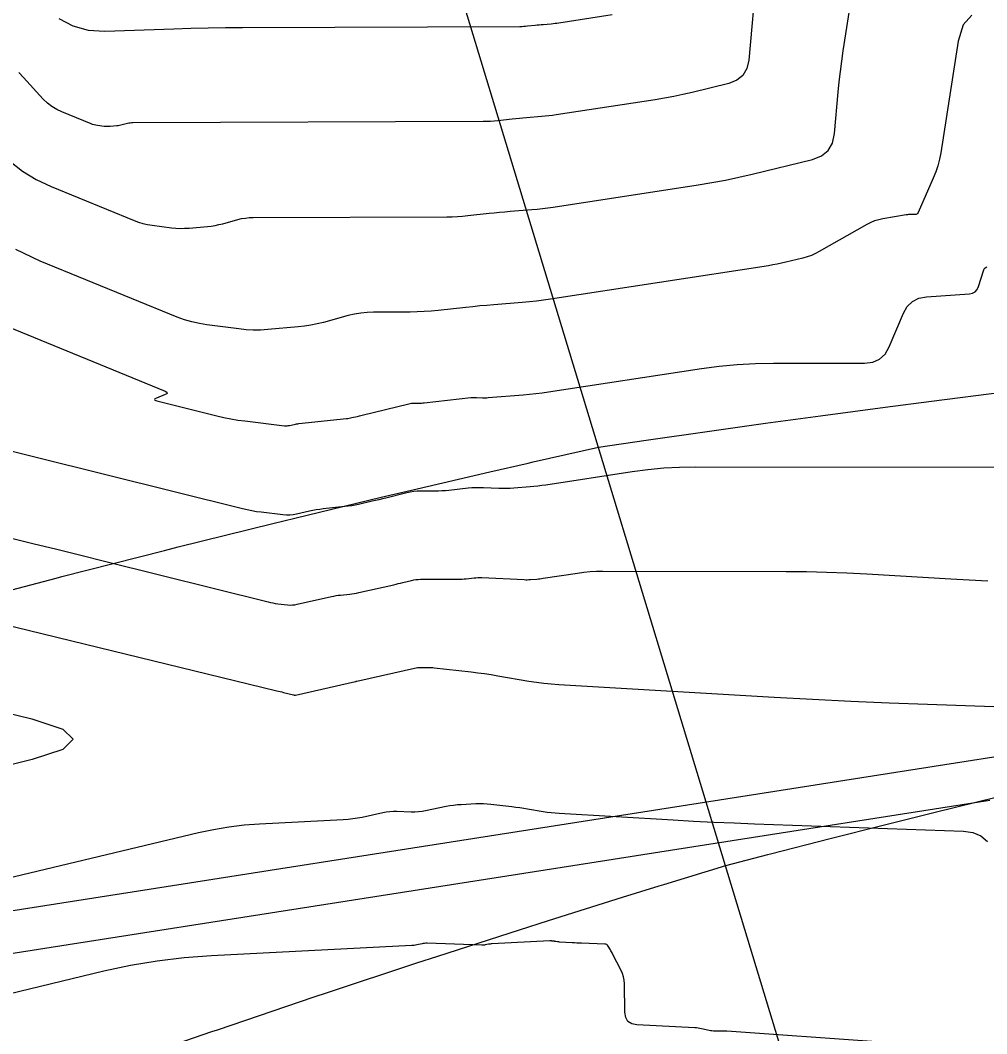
# Model space of a CAD drawing. Extents: x 1354696 to 1366163, y 660729 to 670380.
# Drawn here: x 1361580.31 to 1361626.1, y 664850.19 to 664898.2 of the extents above; entities that cross this region are included whole.
import ezdxf

# ---------------------------------------------------------------- set-up
doc = ezdxf.new("R2010")
doc.units = 0
for name, color, linetype in [('R_Contours', 7, 'Continuous'), ('R_Detour', 7, 'Continuous'), ('R_Erosion', 7, 'Continuous'), ('R_Fin Surface', 7, 'Continuous')]:
    doc.layers.add(name, color=color, linetype=linetype)

msp = doc.modelspace()

# ---------------------------------------------------------------- linework, layer by layer
at = {"layer": 'R_Contours'}
for points in [[(1361615.553, 664904.471), (1361614.823, 664896.309), (1361614.734, 664895.906), (1361614.546, 664895.588), (1361614.26, 664895.355), (1361613.876, 664895.207), (1361612.14, 664894.782), (1361611.706, 664894.681), (1361611.269, 664894.589), (1361610.83, 664894.507), (1361610.39, 664894.434), (1361605.699, 664893.715), (1361605.526, 664893.69), (1361605.353, 664893.668), (1361605.179, 664893.649), (1361605.004, 664893.634), (1361604.301, 664893.576), (1361604.129, 664893.562), (1361603.958, 664893.546), (1361603.787, 664893.529), (1361603.617, 664893.511), (1361602.933, 664893.437), (1361602.762, 664893.42), (1361602.591, 664893.408), (1361602.42, 664893.401), (1361602.248, 664893.398), (1361585.644, 664893.34), (1361585.58, 664893.338), (1361585.516, 664893.331), (1361585.452, 664893.321), (1361585.389, 664893.305), (1361585.139, 664893.237), (1361585.076, 664893.221), (1361585.012, 664893.208), (1361584.948, 664893.198), (1361584.884, 664893.191), (1361584.578, 664893.165), (1361584.505, 664893.16), (1361584.433, 664893.16), (1361584.361, 664893.163), (1361584.288, 664893.171), (1361583.966, 664893.212), (1361583.889, 664893.224), (1361583.813, 664893.242), (1361583.739, 664893.264), (1361583.666, 664893.291), (1361582.286, 664893.854), (1361582.04, 664893.97), (1361581.811, 664894.111), (1361581.6, 664894.276), (1361581.405, 664894.465), (1361580.465, 664895.484), (1361580.245, 664895.72)], [(1361579.814, 664891.523), (1361580.418, 664891.053), (1361581.07, 664890.652), (1361581.771, 664890.321), (1361585.705, 664888.715), (1361585.914, 664888.638), (1361586.127, 664888.575), (1361586.343, 664888.525), (1361586.563, 664888.49), (1361587.481, 664888.372), (1361587.687, 664888.351), (1361587.893, 664888.341), (1361588.1, 664888.343), (1361588.307, 664888.355), (1361589.18, 664888.431), (1361589.363, 664888.451), (1361589.546, 664888.48), (1361589.727, 664888.516), (1361589.906, 664888.561), (1361590.62, 664888.757), (1361590.8, 664888.8), (1361590.981, 664888.831), (1361591.164, 664888.849), (1361591.348, 664888.856), (1361600.518, 664888.888), (1361600.769, 664888.892), (1361601.02, 664888.903), (1361601.27, 664888.92), (1361601.52, 664888.944), (1361602.52, 664889.053), (1361602.769, 664889.08), (1361603.02, 664889.104), (1361603.27, 664889.127), (1361603.52, 664889.149), (1361604.55, 664889.232), (1361604.805, 664889.255), (1361605.059, 664889.283), (1361605.313, 664889.315), (1361605.566, 664889.352), (1361612.429, 664890.404), (1361613.074, 664890.51), (1361613.715, 664890.63), (1361614.354, 664890.764), (1361614.99, 664890.913), (1361617.839, 664891.61), (1361618.264, 664891.774), (1361618.58, 664892.032), (1361618.788, 664892.383), (1361618.886, 664892.828), (1361619.062, 664894.796), (1361619.11, 664895.288), (1361619.166, 664895.778), (1361619.23, 664896.268), (1361619.302, 664896.756), (1361619.975, 664901.091)], [(1361625.4, 664898.44), (1361624.978, 664897.985), (1361624.74, 664897.208), (1361623.919, 664891.919), (1361623.861, 664891.611), (1361623.783, 664891.308), (1361623.685, 664891.011), (1361623.568, 664890.719), (1361622.846, 664889.084), (1361622.821, 664889.043), (1361622.789, 664889.014), (1361622.749, 664888.996), (1361622.701, 664888.991), (1361622.493, 664888.995), (1361622.441, 664888.995), (1361622.39, 664888.993), (1361622.338, 664888.988), (1361622.287, 664888.98), (1361621.18, 664888.792), (1361620.982, 664888.749), (1361620.789, 664888.69), (1361620.603, 664888.614), (1361620.422, 664888.522), (1361618.166, 664887.241), (1361617.98, 664887.144), (1361617.79, 664887.06), (1361617.594, 664886.99), (1361617.393, 664886.934), (1361616.577, 664886.734), (1361616.373, 664886.686), (1361616.167, 664886.643), (1361615.961, 664886.605), (1361615.754, 664886.571), (1361605.434, 664884.988), (1361605.1, 664884.94), (1361604.766, 664884.898), (1361604.431, 664884.862), (1361604.096, 664884.831), (1361602.74, 664884.721), (1361602.41, 664884.693), (1361602.081, 664884.663), (1361601.752, 664884.63), (1361601.423, 664884.595), (1361600.107, 664884.452), (1361599.778, 664884.42), (1361599.448, 664884.397), (1361599.118, 664884.383), (1361598.787, 664884.378), (1361597.052, 664884.372), (1361596.748, 664884.361), (1361596.446, 664884.33), (1361596.147, 664884.279), (1361595.852, 664884.208), (1361594.673, 664883.885), (1361594.377, 664883.811), (1361594.079, 664883.751), (1361593.778, 664883.704), (1361593.475, 664883.671), (1361592.036, 664883.546), (1361591.695, 664883.525), (1361591.354, 664883.523), (1361591.013, 664883.539), (1361590.673, 664883.573), (1361589.159, 664883.768), (1361588.796, 664883.826), (1361588.44, 664883.907), (1361588.089, 664884.012), (1361587.745, 664884.14), (1361581.255, 664886.789), (1361580.1, 664887.334)], [(1361582.141, 664898.282), (1361582.808, 664897.932), (1361583.534, 664897.734), (1361584.32, 664897.686), (1361587.583, 664897.8), (1361588.399, 664897.825), (1361589.215, 664897.844), (1361590.031, 664897.857), (1361590.847, 664897.863), (1361603.979, 664897.909), (1361604.071, 664897.91), (1361604.163, 664897.914), (1361604.255, 664897.92), (1361604.347, 664897.929), (1361604.713, 664897.969), (1361604.805, 664897.979), (1361604.897, 664897.988), (1361604.989, 664897.996), (1361605.081, 664898.004), (1361605.459, 664898.035), (1361605.552, 664898.043), (1361605.646, 664898.054), (1361605.739, 664898.065), (1361605.832, 664898.079), (1361608.351, 664898.465)], [(1361579.074, 664883.936), (1361587.177, 664880.629), (1361587.253, 664880.587), (1361587.279, 664880.546), (1361587.253, 664880.505), (1361587.176, 664880.464), (1361586.766, 664880.301), (1361586.69, 664880.262), (1361586.666, 664880.226), (1361586.695, 664880.194), (1361586.775, 664880.166), (1361589.624, 664879.456), (1361589.951, 664879.38), (1361590.281, 664879.314), (1361590.612, 664879.259), (1361590.945, 664879.215), (1361592.835, 664878.993), (1361592.892, 664878.989), (1361592.949, 664878.989), (1361593.006, 664878.995), (1361593.062, 664879.005), (1361593.288, 664879.056), (1361593.345, 664879.068), (1361593.401, 664879.079), (1361593.458, 664879.087), (1361593.516, 664879.094), (1361595.775, 664879.332), (1361595.837, 664879.34), (1361595.899, 664879.349), (1361595.961, 664879.36), (1361596.022, 664879.373), (1361596.268, 664879.428), (1361596.329, 664879.442), (1361596.391, 664879.456), (1361596.452, 664879.471), (1361596.513, 664879.486), (1361598.721, 664880.033), (1361598.78, 664880.046), (1361598.84, 664880.055), (1361598.9, 664880.061), (1361598.961, 664880.063), (1361599.205, 664880.063), (1361599.266, 664880.064), (1361599.327, 664880.067), (1361599.388, 664880.071), (1361599.448, 664880.077), (1361601.652, 664880.32), (1361601.721, 664880.326), (1361601.791, 664880.33), (1361601.86, 664880.33), (1361601.93, 664880.328), (1361602.208, 664880.315), (1361602.277, 664880.313), (1361602.347, 664880.313), (1361602.416, 664880.316), (1361602.486, 664880.32), (1361604.144, 664880.454), (1361604.443, 664880.481), (1361604.742, 664880.513), (1361605.04, 664880.551), (1361605.337, 664880.594), (1361612.58, 664881.703), (1361613.43, 664881.817), (1361614.283, 664881.898), (1361615.139, 664881.946), (1361615.997, 664881.961), (1361620.314, 664881.954), (1361620.701, 664882.002), (1361621.024, 664882.146), (1361621.284, 664882.387), (1361621.479, 664882.725), (1361622.153, 664884.315), (1361622.336, 664884.636), (1361622.58, 664884.873), (1361622.883, 664885.027), (1361623.246, 664885.097), (1361625.275, 664885.241), (1361625.425, 664885.271), (1361625.546, 664885.338), (1361625.639, 664885.441), (1361625.702, 664885.58), (1361625.939, 664886.336), (1361625.977, 664886.418), (1361626.032, 664886.476), (1361626.105, 664886.51)], [(1361626.806, 664877.01), (1361612.301, 664877.032), (1361611.548, 664877.018), (1361610.798, 664876.976), (1361610.051, 664876.906), (1361609.305, 664876.806), (1361605.209, 664876.178), (1361605.023, 664876.152), (1361604.837, 664876.128), (1361604.65, 664876.108), (1361604.463, 664876.091), (1361603.702, 664876.03), (1361603.521, 664876.018), (1361603.34, 664876.012), (1361603.16, 664876.012), (1361602.979, 664876.017), (1361602.254, 664876.051), (1361602.073, 664876.056), (1361601.893, 664876.054), (1361601.712, 664876.045), (1361601.532, 664876.029), (1361600.622, 664875.928), (1361600.455, 664875.912), (1361600.288, 664875.901), (1361600.121, 664875.894), (1361599.953, 664875.891), (1361599.283, 664875.89), (1361599.116, 664875.884), (1361598.95, 664875.869), (1361598.786, 664875.844), (1361598.622, 664875.808), (1361597.626, 664875.561), (1361597.466, 664875.522), (1361597.306, 664875.484), (1361597.145, 664875.446), (1361596.984, 664875.41), (1361596.339, 664875.265), (1361596.178, 664875.231), (1361596.015, 664875.202), (1361595.852, 664875.177), (1361595.689, 664875.158), (1361594.657, 664875.049), (1361594.497, 664875.03), (1361594.338, 664875.006), (1361594.18, 664874.977), (1361594.022, 664874.944), (1361593.393, 664874.801), (1361593.236, 664874.772), (1361593.078, 664874.757), (1361592.919, 664874.755), (1361592.759, 664874.767), (1361591.728, 664874.888), (1361591.503, 664874.918), (1361591.28, 664874.955), (1361591.058, 664874.999), (1361590.837, 664875.05), (1361577.811, 664878.297)], [(1361579.776, 664873.692), (1361580.909, 664873.415), (1361582.043, 664873.137), (1361583.175, 664872.857), (1361584.307, 664872.575), (1361592.051, 664870.645), (1361592.165, 664870.619), (1361592.279, 664870.596), (1361592.395, 664870.577), (1361592.511, 664870.561), (1361592.976, 664870.507), (1361593.092, 664870.498), (1361593.208, 664870.499), (1361593.323, 664870.51), (1361593.437, 664870.531), (1361595.061, 664870.9), (1361595.167, 664870.923), (1361595.274, 664870.942), (1361595.38, 664870.958), (1361595.488, 664870.971), (1361595.919, 664871.017), (1361596.026, 664871.029), (1361596.133, 664871.045), (1361596.24, 664871.065), (1361596.346, 664871.087), (1361598.011, 664871.461), (1361598.116, 664871.485), (1361598.221, 664871.509), (1361598.325, 664871.534), (1361598.43, 664871.56), (1361598.847, 664871.663), (1361598.952, 664871.686), (1361599.058, 664871.702), (1361599.164, 664871.712), (1361599.271, 664871.716), (1361601.063, 664871.719), (1361601.156, 664871.721), (1361601.25, 664871.725), (1361601.343, 664871.731), (1361601.436, 664871.74), (1361601.808, 664871.781), (1361601.901, 664871.79), (1361601.994, 664871.794), (1361602.087, 664871.796), (1361602.18, 664871.793), (1361604.185, 664871.699), (1361604.259, 664871.697), (1361604.334, 664871.697), (1361604.409, 664871.699), (1361604.484, 664871.704), (1361604.783, 664871.728), (1361604.857, 664871.735), (1361604.932, 664871.743), (1361605.006, 664871.752), (1361605.08, 664871.763), (1361606.715, 664872.014), (1361607.013, 664872.053), (1361607.312, 664872.082), (1361607.611, 664872.098), (1361607.911, 664872.104), (1361616.599, 664872.091), (1361617.555, 664872.083), (1361618.51, 664872.061), (1361619.465, 664872.025), (1361620.42, 664871.976), (1361624.398, 664871.742), (1361625.272, 664871.693), (1361626.146, 664871.65)], [(1361571.606, 664871.519), (1361592.464, 664866.438), (1361592.546, 664866.418), (1361592.627, 664866.398), (1361592.709, 664866.378), (1361592.79, 664866.358), (1361593.264, 664866.24), (1361593.272, 664866.238), (1361593.279, 664866.237), (1361593.286, 664866.235), (1361593.294, 664866.234), (1361593.323, 664866.231), (1361593.331, 664866.23), (1361593.338, 664866.23), (1361593.345, 664866.231), (1361593.353, 664866.232), (1361596.198, 664866.879), (1361596.208, 664866.881), (1361596.219, 664866.883), (1361596.241, 664866.885), (1361596.252, 664866.887), (1361596.262, 664866.889), (1361599.129, 664867.533), (1361599.143, 664867.536), (1361599.158, 664867.54), (1361599.165, 664867.541), (1361599.172, 664867.541), (1361599.623, 664867.542), (1361599.7, 664867.541), (1361599.776, 664867.538), (1361599.852, 664867.533), (1361599.928, 664867.525), (1361601.674, 664867.326), (1361601.99, 664867.288), (1361602.306, 664867.246), (1361602.621, 664867.199), (1361602.935, 664867.147), (1361604.411, 664866.895), (1361604.762, 664866.841), (1361605.114, 664866.795), (1361605.468, 664866.76), (1361605.822, 664866.734), (1361616.021, 664866.135), (1361617.839, 664866.033), (1361619.658, 664865.943), (1361621.477, 664865.863), (1361623.297, 664865.794), (1361639.024, 664865.244)], [(1361569.52, 664867.864), (1361580.865, 664865.101), (1361582.33, 664864.624), (1361582.819, 664864.143), (1361582.333, 664863.66), (1361580.871, 664863.173), (1361565.546, 664859.335)], [(1361571.312, 664855.545), (1361588.749, 664859.716), (1361589.467, 664859.87), (1361590.191, 664859.991), (1361590.919, 664860.079), (1361591.652, 664860.133), (1361595.617, 664860.336), (1361595.84, 664860.352), (1361596.062, 664860.377), (1361596.283, 664860.411), (1361596.503, 664860.453), (1361597.486, 664860.665), (1361597.653, 664860.695), (1361597.82, 664860.715), (1361597.989, 664860.725), (1361598.159, 664860.724), (1361598.839, 664860.701), (1361599.009, 664860.7), (1361599.178, 664860.709), (1361599.346, 664860.728), (1361599.513, 664860.758), (1361600.496, 664860.963), (1361600.669, 664860.995), (1361600.843, 664861.021), (1361601.019, 664861.04), (1361601.195, 664861.052), (1361601.9, 664861.088), (1361602.077, 664861.093), (1361602.253, 664861.091), (1361602.429, 664861.082), (1361602.604, 664861.066), (1361603.602, 664860.952), (1361603.789, 664860.929), (1361603.976, 664860.904), (1361604.162, 664860.876), (1361604.348, 664860.846), (1361605.091, 664860.719), (1361605.277, 664860.69), (1361605.464, 664860.666), (1361605.651, 664860.647), (1361605.839, 664860.634), (1361611.242, 664860.316), (1361612.205, 664860.262), (1361613.169, 664860.214), (1361614.133, 664860.172), (1361615.097, 664860.135), (1361625.002, 664859.789), (1361625.442, 664859.723), (1361625.821, 664859.559), (1361626.139, 664859.295)], [(1361620.871, 664849.806), (1361613.792, 664850.304), (1361613.721, 664850.309), (1361613.65, 664850.312), (1361613.579, 664850.314), (1361613.508, 664850.314), (1361613.223, 664850.315), (1361613.152, 664850.317), (1361613.082, 664850.323), (1361613.012, 664850.333), (1361612.942, 664850.347), (1361612.593, 664850.426), (1361612.511, 664850.443), (1361612.429, 664850.456), (1361612.346, 664850.465), (1361612.263, 664850.471), (1361609.525, 664850.611), (1361609.279, 664850.659), (1361609.102, 664850.773), (1361608.994, 664850.954), (1361608.956, 664851.202), (1361608.939, 664852.558), (1361608.928, 664852.721), (1361608.898, 664852.88), (1361608.849, 664853.034), (1361608.782, 664853.183), (1361608.371, 664853.97), (1361608.347, 664854.017), (1361608.322, 664854.063), (1361608.297, 664854.11), (1361608.271, 664854.156), (1361608.169, 664854.342), (1361608.14, 664854.382), (1361608.104, 664854.412), (1361608.061, 664854.431), (1361608.012, 664854.438), (1361606.897, 664854.477), (1361606.789, 664854.481), (1361606.68, 664854.486), (1361606.572, 664854.491), (1361606.463, 664854.497), (1361605.855, 664854.533), (1361605.834, 664854.535), (1361605.813, 664854.537), (1361605.792, 664854.539), (1361605.771, 664854.543), (1361605.687, 664854.557), (1361605.666, 664854.56), (1361605.645, 664854.564), (1361605.624, 664854.566), (1361605.603, 664854.569), (1361605.5, 664854.581), (1361605.476, 664854.583), (1361605.451, 664854.584), (1361605.427, 664854.584), (1361605.403, 664854.584), (1361602.656, 664854.446), (1361602.616, 664854.443), (1361602.577, 664854.439), (1361602.538, 664854.433), (1361602.498, 664854.426), (1361602.342, 664854.393), (1361602.303, 664854.386), (1361602.264, 664854.382), (1361602.224, 664854.38), (1361602.185, 664854.38), (1361599.591, 664854.471), (1361599.529, 664854.471), (1361599.467, 664854.467), (1361599.406, 664854.46), (1361599.345, 664854.449), (1361599.102, 664854.397), (1361599.041, 664854.385), (1361598.98, 664854.375), (1361598.919, 664854.368), (1361598.857, 664854.364), (1361589.367, 664853.879), (1361588.08, 664853.784), (1361586.802, 664853.63), (1361585.531, 664853.417), (1361584.27, 664853.146), (1361579.23, 664851.94)]]:
    msp.add_lwpolyline(points, dxfattribs=at)
at = {"layer": 'R_Detour'}
for points in [[(1361576.535, 664855.49), (1361581.475, 664856.264), (1361586.415, 664857.038), (1361591.354, 664857.812), (1361596.294, 664858.586), (1361601.234, 664859.36), (1361606.173, 664860.134), (1361611.113, 664860.908), (1361616.053, 664861.682), (1361620.993, 664862.456), (1361625.932, 664863.23), (1361630.872, 664864.003)], [(1361576.845, 664853.514), (1361581.784, 664854.288), (1361586.724, 664855.062), (1361591.664, 664855.836), (1361596.604, 664856.61), (1361601.543, 664857.384), (1361606.483, 664858.158), (1361611.423, 664858.932), (1361616.363, 664859.706), (1361621.302, 664860.48), (1361626.242, 664861.254)]]:
    msp.add_lwpolyline(points, dxfattribs=at)
at = {"layer": 'R_Erosion'}
msp.add_lwpolyline([(1361626.54, 664861.374), (1361623.654, 664860.668), (1361621.195, 664860.056), (1361618.687, 664859.423), (1361615.859, 664858.698), (1361615.71, 664858.66), (1361613.727, 664858.144), (1361610.79, 664857.244), (1361610.569, 664857.176), (1361608.835, 664856.638), (1361605.316, 664855.532), (1361603.953, 664855.099), (1361600.076, 664853.849), (1361599.082, 664853.525), (1361594.849, 664852.127), (1361594.223, 664851.917), (1361589.634, 664850.365), (1361589.374, 664850.276), (1361584.538, 664848.601)], dxfattribs=at)
at = {"layer": 'R_Fin Surface'}
msp.add_line((1361644.631, 664756.453), (1361589.998, 664936.225), dxfattribs=at)
msp.add_lwpolyline([(1361576.894, 664870.423), (1361582.014, 664871.769), (1361582.289, 664871.841), (1361587.139, 664873.083), (1361587.8, 664873.25), (1361592.271, 664874.36), (1361593.319, 664874.616), (1361597.409, 664875.6), (1361598.845, 664875.941), (1361602.552, 664876.804), (1361604.378, 664877.222), (1361604.611, 664877.275), (1361607.701, 664877.971), (1361609.964, 664878.306), (1361612.964, 664878.738), (1361615.622, 664879.111), (1361618.226, 664879.467), (1361621.28, 664879.873), (1361623.488, 664880.158), (1361626.938, 664880.59)], dxfattribs=at)

doc.saveas('drawing.dxf')
